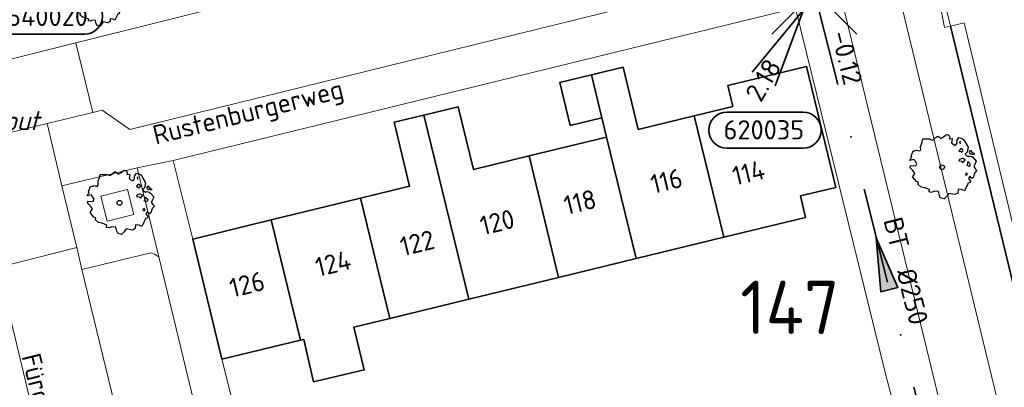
# Model space of a CAD drawing. Header units: metres. Extents: x 152391 to 157968, y 462336 to 467280.
# Tile 633 of 656: x 156925 to 156995, y 464507 to 464532. Entities that reach past the tile are written whole.
import ezdxf
from ezdxf.enums import TextEntityAlignment as Align

# ---------------------------------------------------------------- set-up
doc = ezdxf.new("R2010")
doc.units = ezdxf.units.M
doc.header["$LTSCALE"] = 0.75
doc.header["$PDMODE"] = 3
doc.header["$PDSIZE"] = 3
doc.linetypes.add('RI-VWA_BETON', pattern=[19, 9, -5, 0, -5])
doc.layers.get('0').update_dxf_attribs({"lineweight": 25})
doc.layers.get('defpoints').update_dxf_attribs({"lineweight": 25})
for name, color, linetype, lineweight in [('B-GV-GR-BOOM-S', 252, 'Continuous', 25), ('B-WE-GK-BESCHOEIING-G', 251, 'GK-BESCHOEIING', 35), ('B-WE-GR-BEPLANTING_CULTUUR_HEESTERS-GV', 251, 'Continuous', 18), ('B-WE-IE-TERREINAFSCHEIDING_KUNSTMATIG_MUUR-GV', 251, 'Continuous', 18), ('B-WE-OG-BEBOUWING-GV', 6, 'Continuous', 35), ('B-WE-OG-BEBOUWING-T18', 1, 'Continuous', 18), ('B-WE-OG-TERREIN_CULTUURSCHEIDING-GV', 251, 'Continuous', 18), ('B-WE-OG-TOPOGRAFIE-T18', 1, 'Continuous', 18), ('B-WE-OG-WATER_SLOOT-GV', 251, 'Continuous', 18), ('B-WE-VH-VERHARDING_ASFALT-GV', 251, 'Continuous', 18), ('B-WE-VH-VERHARDING_BETONSTRAATSTEEN-GV', 251, 'Continuous', 18), ('B-WE-VH-VERHARDING_TEGEL-GV', 251, 'Continuous', 18), ('N-OI-RI-T50', 130, 'Continuous', 50), ('N-OI-RI-VWA_PUTNUMMER-S @ 0.75', 36, 'Continuous', 35), ('N-OI-RI-VWA_STROOMRICHTING-S @ 0.75', 36, 'Continuous', 35), ('N-OI-RI-VWA_TRANSPORTLEIDING_BETON_250-G', 36, 'RI-VWA_BETON', 35)]:
    doc.layers.add(name, color=color, linetype=linetype, lineweight=lineweight)
doc.layers.add('inspectieput', color=7, linetype='Continuous', plot=False)
doc.styles.add('NLCS-ISO', font='isocpeur.ttf')
doc.styles.add('NLCS-ISO-M750-T18', font='NLCS-ISO.ttf', dxfattribs={"height": 1.35})
doc.styles.add('NLCS-ISO-M750-T18_CURSIEF', font='NLCS-ISO.ttf', dxfattribs={"oblique": 15, "height": 1.35})
doc.styles.add('NLCS-ISO-M750-T50', font='NLCS-ISO.ttf', dxfattribs={"height": 3.75})
doc.linetypes.add('GK-BESCHOEIING', pattern='A,30,-5,[1,NLCS.SHX,S=1,R=0,X=0,Y=0],-5', length=40)

# ---------------------------------------------------------------- blocks, each defined once
blk = doc.blocks.new('*U31')
at = {"ltscale": 0.1}
blk.add_hatch(color=256, dxfattribs=at).paths.add_polyline_path([(-2.5, 0), (2.5, -0.833), (2.5, 0.833)])
at = {"ltscale": 0.1, "flags": 128}
blk.add_lwpolyline([(-2.5, 0), (2.5, -0.833), (2.5, 0.833)], close=True, dxfattribs=at)
at = {"ltscale": 0.1, "style": 'NLCS-ISO'}
for tag, p in [('MAT', (-1, 0.5)), ('BOBL', (-16.992, 0))]:
    blk.add_attdef(tag, text='', height=1.8, dxfattribs=at).set_placement(p, align=Align.BOTTOM_RIGHT)
for tag, p in [('DIA', (1, 0.5)), ('BOBR', (16.046, -0.003))]:
    blk.add_attdef(tag, text='', height=1.8, dxfattribs=at).set_placement(p, align=Align.BOTTOM_LEFT)
at = {"layer": 'defpoints', "ltscale": 0.1, "style": 'NLCS-ISO', "flags": 1}
blk.add_attdef('JVA', text='', height=1.8, dxfattribs=at).set_placement((0, -1), align=Align.TOP_CENTER)
blk = doc.blocks.new('*U310')
for q in [(-5.847, -7.591), (-3.684, -8.845)]:
    blk.add_line((-1.003, -1.73), q)
blk.add_lwpolyline([(-8.209, -14.707), (-1.051, -14.707, 1), (-1.051, -11.323), (-8.209, -11.323, 1)], format="xyb", close=True)
at = {"ltscale": 0.1, "style": 'NLCS-ISO'}
blk.add_attdef('PUTHGT', text='', height=1.8, rotation=59.8932, dxfattribs=at).set_placement((-5.979, -10.367), align=Align.MIDDLE_LEFT)
blk.add_attdef('PUTNR', text='', height=1.8, dxfattribs=at).set_placement((-4.733, -11.183), align=Align.MIDDLE_CENTER)
blk = doc.blocks.new('*U178')
for q in [(5.834, 7.601), (7.601, 5.834)]:
    blk.add_line((1.414, 1.414), q)
blk.add_lwpolyline([(16.81, 12.391), (9.652, 12.391, 1), (9.652, 9.007), (16.81, 9.007, 1)], format="xyb", close=True)
at = {"ltscale": 0.1, "style": 'NLCS-ISO'}
blk.add_attdef('PUTHGT', text='', height=1.8, rotation=45, dxfattribs=at).set_placement((5.388, 5.428), align=Align.MIDDLE_LEFT)
blk.add_attdef('PUTNR', text='', height=1.8, dxfattribs=at).set_placement((13.333, 10.667), align=Align.MIDDLE_CENTER)
blk = doc.blocks.new('ACMAP_ANN_TEMPLATE_type knoop')
at = {"layer": 'defpoints', "style": 'NLCS-ISO-M750-T18_CURSIEF', "oblique": 15}
blk.add_attdef('type_knoop', (0, 0), '', height=1.35, dxfattribs=at)
blk = doc.blocks.new('SGR-BOOM_21_30')
at = {"linetype": 'Continuous'}
for p, q in [((-1.051, 1.335), (-1.016, 1.499)), ((-1.016, 1.499), (-0.668, 1.499)), ((-0.668, 1.499), (-0.516, 1.433)), ((-0.516, 1.433), (-0.47, 1.45)), ((-0.47, 1.45), (-0.365, 1.548)), ((-0.365, 1.548), (-0.226, 1.647)), ((-0.226, 1.647), (-0.133, 1.581)), ((-0.133, 1.581), (-0.063, 1.515)), ((-0.063, 1.515), (0.065, 1.581)), ((0.065, 1.581), (0.205, 1.712)), ((0.205, 1.712), (0.263, 1.729)), ((0.263, 1.729), (0.333, 1.696)), ((0.333, 1.696), (0.391, 1.647)), ((0.402, 1.532), (0.379, 1.499)), ((0.379, 1.499), (0.53, 1.515)), ((0.391, 1.647), (0.402, 1.532)), ((0.542, 1.483), (0.507, 1.285)), ((0.53, 1.515), (0.542, 1.483)), ((0.786, 1.4), (0.891, 1.565)), ((0.798, 1.285), (0.786, 1.4)), ((0.891, 1.565), (1.019, 1.532)), ((1.019, 1.532), (1.158, 1.45)), ((1.158, 1.45), (1.251, 1.269)), ((-1.633, 0.579), (-1.528, 0.875)), ((-1.528, 0.875), (-1.458, 0.858)), ((-1.458, 0.858), (-1.342, 0.908)), ((-1.342, 0.908), (-1.179, 0.858)), ((-1.179, 0.858), (-1.121, 0.924)), ((-1.133, 1.088), (-1.109, 1.187)), ((-1.121, 0.924), (-1.133, 1.088)), ((-1.109, 1.187), (-1.051, 1.335)), ((0.507, 1.285), (0.565, 1.236)), ((0.565, 1.236), (0.693, 1.154)), ((0.693, 1.154), (0.751, 1.203)), ((0.751, 1.203), (0.798, 1.285)), ((0.937, 0.908), (0.891, 0.875)), ((0.891, 0.875), (0.926, 0.825)), ((0.972, 1.368), (0.926, 1.335)), ((0.926, 1.335), (0.949, 1.253)), ((0.926, 0.825), (0.984, 0.842)), ((0.972, 0.973), (0.937, 0.908)), ((0.949, 1.253), (0.961, 1.236)), ((0.961, 1.269), (0.972, 1.368)), ((1.03, 0.973), (0.972, 0.973)), ((0.984, 0.842), (1.03, 0.776)), ((1.077, 0.94), (1.03, 0.973)), ((1.03, 0.776), (1.077, 0.842)), ((1.124, 0.875), (1.077, 0.94)), ((1.077, 0.842), (1.124, 0.875)), ((1.321, 0.793), (1.228, 0.694)), ((1.228, 0.694), (1.275, 0.628)), ((1.251, 1.269), (1.379, 1.055)), ((1.379, 1.055), (1.321, 0.793)), ((1.472, 0.858), (1.438, 0.809)), ((1.438, 0.809), (1.461, 0.743)), ((1.461, 0.743), (1.531, 0.694)), ((1.542, 0.858), (1.472, 0.858)), ((1.531, 0.727), (1.635, 0.678)), ((1.531, 0.694), (1.542, 0.727)), ((1.624, 0.76), (1.542, 0.858)), ((1.728, 0.71), (1.624, 0.76)), ((1.635, 0.678), (1.728, 0.71)), ((-1.703, 0.365), (-1.656, 0.48)), ((-1.493, 0.415), (-1.703, 0.365)), ((-1.679, -0.029), (-1.668, 0.086)), ((-1.668, 0.086), (-1.389, 0.07)), ((-1.656, 0.48), (-1.598, 0.53)), ((-1.598, 0.53), (-1.633, 0.579)), ((-1.423, 0.333), (-1.493, 0.415)), ((-1.33, 0.185), (-1.423, 0.333)), ((-1.389, 0.07), (-1.33, 0.185)), ((0.926, 0.415), (0.891, 0.333)), ((0.891, 0.333), (1.03, 0.316)), ((1.054, 0.464), (0.926, 0.415)), ((1.03, 0.316), (1.112, 0.251)), ((1.112, 0.464), (1.054, 0.464)), ((1.217, 0.398), (1.112, 0.464)), ((1.112, 0.251), (1.205, 0.365)), ((1.205, 0.365), (1.24, 0.415)), ((1.275, 0.628), (1.379, 0.563)), ((1.344, 0.185), (1.31, 0.103)), ((1.434, 0.049), (1.31, 0.103)), ((1.356, 0.3), (1.344, 0.234)), ((1.344, 0.234), (1.344, 0.185)), ((1.426, 0.234), (1.356, 0.3)), ((1.379, 0.563), (1.438, 0.595)), ((1.472, 0.201), (1.426, 0.234)), ((1.434, 0.049), (1.507, 0.136)), ((1.438, 0.595), (1.565, 0.563)), ((1.507, 0.136), (1.472, 0.201)), ((1.565, 0.563), (1.635, 0.513)), ((1.635, 0.513), (1.81, 0.316)), ((1.717, 0.103), (1.67, 0.037)), ((1.67, 0.037), (1.763, -0.094)), ((1.81, 0.316), (1.717, 0.103)), ((-1.54, -0.177), (-1.679, -0.029)), ((-1.551, -0.505), (-1.493, -0.423)), ((-1.354, -0.752), (-1.551, -0.505)), ((-1.435, -0.324), (-1.54, -0.177)), ((-1.493, -0.423), (-1.435, -0.324)), ((1.286, -0.292), (1.24, -0.357)), ((1.24, -0.357), (1.251, -0.423)), ((1.263, -0.423), (1.333, -0.407)), ((1.333, -0.341), (1.286, -0.292)), ((1.333, -0.407), (1.333, -0.341)), ((1.461, -0.472), (1.391, -0.587)), ((1.391, -0.587), (1.426, -0.637)), ((1.426, -0.637), (1.496, -0.702)), ((1.577, -0.587), (1.461, -0.472)), ((1.658, -0.522), (1.577, -0.587)), ((1.682, -0.423), (1.658, -0.522)), ((1.717, -0.308), (1.682, -0.423)), ((1.845, -0.177), (1.717, -0.308)), ((1.763, -0.094), (1.845, -0.177)), ((-1.249, -0.784), (-1.354, -0.752)), ((-1.272, -0.899), (-1.249, -0.784)), ((-1.109, -1.047), (-1.272, -0.899)), ((-0.912, -1.08), (-1.109, -1.047)), ((-0.668, -1.179), (-0.912, -1.08)), ((-0.679, -1.294), (-0.668, -1.179)), ((-0.551, -1.326), (-0.679, -1.294)), ((-0.4, -1.261), (-0.551, -1.326)), ((-0.191, -1.277), (-0.4, -1.261)), ((-0.156, -1.425), (-0.191, -1.277)), ((0.356, -1.376), (0.251, -1.524)), ((0.682, -1.441), (0.356, -1.376)), ((0.833, -1.359), (0.682, -1.441)), ((0.844, -1.162), (0.833, -1.359)), ((1.03, -1.179), (0.844, -1.162)), ((1.182, -1.244), (1.03, -1.179)), ((1.286, -1.014), (1.182, -1.244)), ((1.356, -0.883), (1.286, -1.014)), ((1.368, -0.834), (1.356, -0.883)), ((1.484, -0.801), (1.368, -0.834)), ((1.496, -0.702), (1.484, -0.801)), ((-0.133, -1.491), (-0.156, -1.425)), ((-0.098, -1.606), (-0.133, -1.491)), ((0.112, -1.671), (-0.098, -1.606)), ((0.251, -1.524), (0.112, -1.671))]:
    blk.add_line(p, q, dxfattribs=at)
blk.add_circle((0, 0), 0.126, dxfattribs=at)
blk = doc.blocks.new('SGR-BOOM_31_50')
at = {"linetype": 'Continuous'}
for p, q in [((-0.487, 2.064), (-0.301, 2.196)), ((-0.301, 2.196), (-0.177, 2.108)), ((-0.177, 2.108), (-0.084, 2.02)), ((-0.084, 2.02), (0.087, 2.108)), ((0.087, 2.108), (0.273, 2.283)), ((0.273, 2.283), (0.351, 2.305)), ((0.351, 2.305), (0.444, 2.261)), ((0.444, 2.261), (0.521, 2.196)), ((0.521, 2.196), (0.537, 2.042)), ((1.048, 1.867), (1.188, 2.086)), ((1.188, 2.086), (1.358, 2.042)), ((-1.51, 1.451), (-1.479, 1.582)), ((-1.495, 1.232), (-1.51, 1.451)), ((-1.479, 1.582), (-1.402, 1.78)), ((-1.402, 1.78), (-1.355, 1.999)), ((-1.355, 1.999), (-0.89, 1.999)), ((-0.89, 1.999), (-0.688, 1.911)), ((-0.688, 1.911), (-0.626, 1.933)), ((-0.626, 1.933), (-0.487, 2.064)), ((0.537, 2.042), (0.506, 1.999)), ((0.506, 1.999), (0.707, 2.02)), ((0.723, 1.977), (0.676, 1.714)), ((0.676, 1.714), (0.754, 1.648)), ((0.707, 2.02), (0.723, 1.977)), ((0.754, 1.648), (0.924, 1.539)), ((0.924, 1.539), (1.002, 1.604)), ((1.002, 1.604), (1.064, 1.714)), ((1.064, 1.714), (1.048, 1.867)), ((1.296, 1.823), (1.234, 1.78)), ((1.234, 1.78), (1.265, 1.67)), ((1.265, 1.67), (1.281, 1.648)), ((1.281, 1.692), (1.296, 1.823)), ((1.358, 2.042), (1.545, 1.933)), ((1.545, 1.933), (1.669, 1.692)), ((1.669, 1.692), (1.839, 1.407)), ((1.839, 1.407), (1.762, 1.057)), ((-2.208, 0.641), (-2.131, 0.706)), ((-2.177, 0.772), (-2.038, 1.166)), ((-2.131, 0.706), (-2.177, 0.772)), ((-2.038, 1.166), (-1.944, 1.144)), ((-1.944, 1.144), (-1.789, 1.21)), ((-1.789, 1.21), (-1.572, 1.144)), ((-1.572, 1.144), (-1.495, 1.232)), ((1.25, 1.21), (1.188, 1.166)), ((1.188, 1.166), (1.234, 1.101)), ((1.234, 1.101), (1.312, 1.122)), ((1.296, 1.298), (1.25, 1.21)), ((1.374, 1.298), (1.296, 1.298)), ((1.312, 1.122), (1.374, 1.035)), ((1.436, 1.254), (1.374, 1.298)), ((1.374, 1.035), (1.436, 1.122)), ((1.498, 1.166), (1.436, 1.254)), ((1.436, 1.122), (1.498, 1.166)), ((1.762, 1.057), (1.638, 0.925)), ((1.638, 0.925), (1.7, 0.838)), ((1.7, 0.838), (1.839, 0.75)), ((1.839, 0.75), (1.917, 0.794)), ((1.963, 1.144), (1.917, 1.079)), ((1.917, 1.079), (1.948, 0.991)), ((1.917, 0.794), (2.087, 0.75)), ((1.948, 0.991), (2.041, 0.925)), ((2.056, 1.144), (1.963, 1.144)), ((2.041, 0.969), (2.18, 0.903)), ((2.041, 0.925), (2.056, 0.969)), ((2.165, 1.013), (2.056, 1.144)), ((2.087, 0.75), (2.18, 0.684)), ((2.304, 0.947), (2.165, 1.013)), ((2.18, 0.903), (2.304, 0.947)), ((-2.27, 0.487), (-2.208, 0.641)), ((-1.991, 0.553), (-2.27, 0.487)), ((-2.239, -0.038), (-2.224, 0.115)), ((-2.224, 0.115), (-1.851, 0.093)), ((-1.898, 0.444), (-1.991, 0.553)), ((-1.774, 0.246), (-1.898, 0.444)), ((-1.851, 0.093), (-1.774, 0.246)), ((1.234, 0.553), (1.188, 0.444)), ((1.188, 0.444), (1.374, 0.422)), ((1.405, 0.619), (1.234, 0.553)), ((1.374, 0.422), (1.483, 0.334)), ((1.483, 0.619), (1.405, 0.619)), ((1.622, 0.531), (1.483, 0.619)), ((1.483, 0.334), (1.607, 0.487)), ((1.607, 0.487), (1.653, 0.553)), ((1.793, 0.246), (1.746, 0.137)), ((1.911, 0.065), (1.746, 0.137)), ((1.808, 0.4), (1.793, 0.312)), ((1.793, 0.312), (1.793, 0.246)), ((1.901, 0.312), (1.808, 0.4)), ((1.963, 0.268), (1.901, 0.312)), ((1.911, 0.065), (2.01, 0.181)), ((2.01, 0.181), (1.963, 0.268)), ((2.18, 0.684), (2.413, 0.422)), ((2.289, 0.137), (2.227, 0.049)), ((2.227, 0.049), (2.351, -0.126)), ((2.413, 0.422), (2.289, 0.137)), ((-2.053, -0.235), (-2.239, -0.038)), ((-2.069, -0.673), (-1.991, -0.564)), ((-1.805, -1.002), (-2.069, -0.673)), ((-1.913, -0.433), (-2.053, -0.235)), ((-1.991, -0.564), (-1.913, -0.433)), ((1.715, -0.389), (1.653, -0.476)), ((1.653, -0.476), (1.669, -0.564)), ((1.684, -0.564), (1.777, -0.542)), ((1.777, -0.454), (1.715, -0.389)), ((1.777, -0.542), (1.777, -0.454)), ((1.948, -0.63), (1.855, -0.783)), ((2.103, -0.783), (1.948, -0.63)), ((2.242, -0.564), (2.211, -0.695)), ((2.289, -0.411), (2.242, -0.564)), ((2.459, -0.235), (2.289, -0.411)), ((2.351, -0.126), (2.459, -0.235)), ((-1.665, -1.046), (-1.805, -1.002)), ((-1.696, -1.199), (-1.665, -1.046)), ((-1.479, -1.396), (-1.696, -1.199)), ((1.715, -1.352), (1.576, -1.659)), ((1.808, -1.177), (1.715, -1.352)), ((1.824, -1.112), (1.808, -1.177)), ((1.979, -1.068), (1.824, -1.112)), ((1.855, -0.783), (1.901, -0.849)), ((1.901, -0.849), (1.994, -0.936)), ((1.994, -0.936), (1.979, -1.068)), ((2.211, -0.695), (2.103, -0.783)), ((-1.216, -1.44), (-1.479, -1.396)), ((-0.89, -1.571), (-1.216, -1.44)), ((-0.906, -1.725), (-0.89, -1.571)), ((-0.735, -1.769), (-0.906, -1.725)), ((-0.533, -1.681), (-0.735, -1.769)), ((-0.254, -1.703), (-0.533, -1.681)), ((-0.208, -1.9), (-0.254, -1.703)), ((-0.177, -1.988), (-0.208, -1.9)), ((-0.13, -2.141), (-0.177, -1.988)), ((0.335, -2.031), (0.149, -2.229)), ((0.475, -1.834), (0.335, -2.031)), ((0.909, -1.922), (0.475, -1.834)), ((1.11, -1.812), (0.909, -1.922)), ((1.126, -1.55), (1.11, -1.812)), ((1.374, -1.571), (1.126, -1.55)), ((1.576, -1.659), (1.374, -1.571)), ((0.149, -2.229), (-0.13, -2.141))]:
    blk.add_line(p, q, dxfattribs=at)
blk.add_circle((0, 0), 0.169, dxfattribs=at)

msp = doc.modelspace()

# ---------------------------------------------------------------- linework, layer by layer
at = {"layer": 'B-WE-GK-BESCHOEIING-G'}
msp.add_lwpolyline([(156990.885, 464531.922), (156998.666, 464500), (157000, 464494.558), (157006.943, 464466.349)], dxfattribs=at)
at = {"layer": 'B-WE-GR-BEPLANTING_CULTUUR_HEESTERS-GV'}
msp.add_lwpolyline([(156931.526, 464518.202), (156933.404, 464518.678), (156932.958, 464520.433), (156931.081, 464519.957)], close=True, dxfattribs=at)
at = {"layer": 'B-WE-IE-TERREINAFSCHEIDING_KUNSTMATIG_MUUR-GV'}
msp.add_lwpolyline([(156990.885, 464531.922), (156990.203, 464534.734), (156997.629, 464536.664), (156998.352, 464533.762), (156998.81, 464533.844), (156998.117, 464536.941), (156998.072, 464537.143), (156989.843, 464535.088), (156989.88, 464534.894), (156990.463, 464531.819)], close=True, dxfattribs=at)
at = {"layer": 'B-WE-OG-BEBOUWING-GV'}
for points in [[(156974.942, 464517.08), (156972.857, 464525.625), (156968.917, 464524.667), (156967.855, 464529.037), (156965.624, 464528.495), (156966.356, 464525.483), (156966.686, 464524.125), (156968.763, 464515.578)], [(156972.857, 464525.625), (156974.942, 464517.08), (156980.694, 464518.478), (156980.329, 464519.98), (156982.832, 464520.588), (156980.767, 464529.091), (156975.218, 464527.743), (156975.572, 464526.285)], [(156966.356, 464525.483), (156965.624, 464528.495), (156963.394, 464527.953), (156964.126, 464524.941)], [(156953.812, 464525.667), (156956.997, 464512.72), (156963.294, 464514.25), (156961.24, 464522.801), (156957.31, 464521.846), (156956.238, 464526.257)], [(156956.997, 464512.72), (156953.812, 464525.667), (156951.725, 464525.16), (156952.818, 464520.661), (156949.363, 464519.821), (156951.433, 464511.368)], [(156961.24, 464522.801), (156963.294, 464514.25), (156968.763, 464515.578), (156966.686, 464524.125)], [(156943.078, 464518.294), (156945.144, 464509.84), (156945.372, 464509.895), (156946.064, 464506.906), (156949.631, 464507.743), (156948.894, 464510.751), (156951.433, 464511.368), (156949.363, 464519.821)], [(156939.606, 464508.494), (156945.144, 464509.84), (156943.078, 464518.294), (156937.551, 464516.951)]]:
    msp.add_lwpolyline(points, close=True, dxfattribs=at)
at = {"layer": 'B-WE-OG-TERREIN_CULTUURSCHEIDING-GV'}
for points in [[(156940.911, 464533.644), (156940.65, 464534.692), (156943.828, 464535.49), (156942.908, 464539.144), (156918.518, 464533.159), (156919.687, 464528.346), (156929.324, 464530.752)], [(156990.301, 464504.744), (156991.453, 464500), (156996.949, 464477.512), (156997.092, 464476.927), (157000, 464465.027), (157000.124, 464464.517), (157000.344, 464464.567), (157003.644, 464465.32), (157003.584, 464465.582), (157003.961, 464465.668), (157000.978, 464477.877), (156998.79, 464486.828), (156995.34, 464500.944), (156994.188, 464505.688), (156987.053, 464535.076), (156983.184, 464534.056)]]:
    msp.add_lwpolyline(points, close=True, dxfattribs=at)
at = {"layer": 'B-WE-OG-WATER_SLOOT-GV'}
msp.add_lwpolyline([(156998.352, 464533.762), (156997.629, 464536.664), (156990.203, 464534.734), (156990.885, 464531.922), (156991.857, 464532.158), (156995.504, 464517.116), (156999.606, 464500.364), (157001.887, 464491.077), (157007.918, 464466.572), (157006.943, 464466.349), (157007.79, 464462.907), (157008.764, 464463.132), (157013.913, 464442.221), (157021.419, 464411.384), (157026.941, 464389.076)], dxfattribs=at)
for points in [[(156989.843, 464535.088), (156989.689, 464535.771), (156987.053, 464535.076), (156994.188, 464505.688), (156995.34, 464500.944), (156998.79, 464486.828), (157000.978, 464477.877), (157003.961, 464465.668), (157006.943, 464466.349), (157000, 464494.558), (156998.666, 464500), (156990.885, 464531.922), (156990.463, 464531.819), (156989.88, 464534.894)], [(156990.885, 464531.922), (156998.666, 464500), (157000, 464494.558), (157006.943, 464466.349), (157007.918, 464466.572), (157001.887, 464491.077), (156999.606, 464500.364), (156995.504, 464517.116), (156991.857, 464532.158)]]:
    msp.add_lwpolyline(points, close=True, dxfattribs=at)
at = {"layer": 'B-WE-VH-VERHARDING_ASFALT-GV'}
msp.add_lwpolyline([(156964.671, 464539.574), (156948.584, 464535.559), (156940.911, 464533.644), (156929.324, 464530.752), (156930.522, 464525.858), (156931.171, 464526.015), (156933.121, 464524.656), (156975.548, 464535.103), (157000, 464541.126), (157043.822, 464551.804), (157055.114, 464554.524), (157066.506, 464557.268), (157105.348, 464566.809)], dxfattribs=at)
msp.add_lwpolyline([(156919.687, 464528.346), (156915.634, 464527.334), (156912.143, 464526.462), (156906.955, 464525.167), (156908.155, 464520.41), (156909.246, 464520.692), (156919.765, 464523.246), (156927.299, 464525.075), (156930.522, 464525.858), (156929.324, 464530.752)], close=True, dxfattribs=at)
at = {"layer": 'B-WE-VH-VERHARDING_BETONSTRAATSTEEN-GV'}
for points in [[(156924.013, 464514.325), (156924.013, 464514.717), (156924.081, 464515.018), (156924.129, 464515.03), (156929.384, 464516.347), (156928.33, 464520.703), (156927.299, 464525.075), (156919.765, 464523.246), (156921.718, 464519.146)], [(156924.013, 464514.325), (156922.682, 464512.161), (156925.712, 464500), (156933.055, 464469.099), (156935.512, 464467.607), (156927.442, 464500), (156927.432, 464500.041), (156927.396, 464500.19)]]:
    msp.add_lwpolyline(points, close=True, dxfattribs=at)
for points in [[(156934.607, 464494.839), (156934.182, 464496.587), (156929.754, 464514.815), (156929.384, 464516.347), (156924.129, 464515.03)], [(156935.166, 464515.693), (156934.867, 464515.899), (156934.598, 464515.987), (156929.754, 464514.815), (156934.182, 464496.587), (156939.085, 464497.73)], [(156939.362, 464498.44), (156938.978, 464500), (156935.166, 464515.693)], [(156924.013, 464514.325), (156927.396, 464500.19), (156927.432, 464500.041), (156927.442, 464500), (156935.512, 464467.607), (156935.625, 464467.153), (156935.833, 464466.321), (156944.401, 464468.442), (156983.063, 464478.015), (156987.108, 464479.017), (156986.663, 464480.865), (156984.512, 464489.797), (156982.341, 464498.808), (156982.054, 464500), (156981.982, 464500.301), (156980.757, 464500), (156978.781, 464499.514), (156975.981, 464498.825), (156973.178, 464498.135), (156970.257, 464497.417), (156967.337, 464496.698)]]:
    msp.add_lwpolyline(points, dxfattribs=at)
at = {"layer": 'B-WE-VH-VERHARDING_TEGEL-GV'}
for points in [[(157000, 464541.126), (156975.548, 464535.103), (156933.121, 464524.656), (156931.171, 464526.015), (156930.522, 464525.858), (156927.299, 464525.075), (156928.33, 464520.703), (156933.631, 464521.962), (156936.188, 464522.485), (156976.241, 464532.285), (156979.976, 464533.199), (156983.184, 464534.056), (156987.053, 464535.076), (156989.689, 464535.771), (156989.843, 464535.088), (156998.072, 464537.143)], [(156996.949, 464477.512), (156991.453, 464500), (156990.301, 464504.744), (156983.184, 464534.056), (156979.976, 464533.199), (156986.299, 464507.557), (156987.236, 464503.996), (156987.799, 464501.859), (156981.982, 464500.301), (156982.054, 464500), (156982.341, 464498.808), (156987.08, 464500), (156988.19, 464500.279), (156988.258, 464500), (156991.659, 464486.157), (156990.254, 464485.67), (156990.929, 464482.774), (156992.42, 464483.052), (156992.845, 464481.226), (156993.334, 464481.027), (156993.708, 464480.845), (156994.343, 464480.467), (156994.859, 464480.094)], [(156939.085, 464497.73), (156934.182, 464496.587), (156934.607, 464494.839), (156940.046, 464496.14), (156941.402, 464490.566), (156941.457, 464490.338), (156943.955, 464490.946), (156942.531, 464496.808), (156942.174, 464498.275), (156939.606, 464508.494), (156937.551, 464516.951), (156936.188, 464522.485), (156933.631, 464521.962), (156935.166, 464515.693)], [(156935.166, 464515.693), (156938.978, 464500), (156939.362, 464498.44)]]:
    msp.add_lwpolyline(points, dxfattribs=at)
for points in [[(156928.33, 464520.703), (156929.384, 464516.347), (156929.754, 464514.815), (156934.598, 464515.987), (156934.867, 464515.899), (156935.166, 464515.693), (156933.631, 464521.962)], [(156931.526, 464518.202), (156931.081, 464519.957), (156932.958, 464520.433), (156933.404, 464518.678)]]:
    msp.add_lwpolyline(points, close=True, dxfattribs=at)
at = {"layer": 'inspectieput'}
msp.add_point((156981.31, 464534.37), dxfattribs=at)
at = {"layer": 'N-OI-RI-VWA_TRANSPORTLEIDING_BETON_250-G'}
msp.add_line((156981.31, 464534.37), (156990.95, 464496.07), dxfattribs=at)

# ---------------------------------------------------------------- block references
at = {"layer": 'B-GV-GR-BOOM-S', "transparency": 33554559}
for name, p in [('SGR-BOOM_21_30', (156930.9, 464533.6)), ('SGR-BOOM_31_50', (156990.3, 464522)), ('SGR-BOOM_31_50', (156932.4, 464519.5))]:
    msp.add_blockref(name, p, dxfattribs=at)
at = {"layer": 'defpoints'}
msp.add_blockref('ACMAP_ANN_TEMPLATE_type knoop', (156917.33, 464524.61), dxfattribs=at).add_auto_attribs({'type_knoop': 'inspectieput'})
at = {"layer": 'N-OI-RI-VWA_PUTNUMMER-S @ 0.75', "xscale": 0.75, "yscale": 0.75, "zscale": 0.75}
msp.add_blockref('*U178', (156917.33, 464524.61), dxfattribs=at).add_auto_attribs({'PUTNR': '640020', 'PUTHGT': '2.05'})
at = {"layer": 'N-OI-RI-VWA_PUTNUMMER-S @ 0.75'}
ref = msp.add_blockref('*U310', (156981.31, 464534.37), dxfattribs=dict(at, xscale=0.75, yscale=0.75, zscale=0.75))
ref.add_attrib('PUTNR', '620035', dxfattribs={"layer": '0', "ltscale": 0.1, "height": 1.35, "style": 'NLCS-ISO'}).set_placement((156977.761, 464524.633), align=Align.MIDDLE_CENTER)
ref.add_attrib('PUTHGT', '2.18', dxfattribs={"layer": '0', "ltscale": 0.1, "height": 1.35, "rotation": 59.8932, "style": 'NLCS-ISO'}).set_placement((156976.961, 464526.828), align=Align.MIDDLE_LEFT)
at = {"layer": 'N-OI-RI-VWA_STROOMRICHTING-S @ 0.75', "xscale": 0.75, "yscale": 0.75, "zscale": 0.75, "rotation": 284.1277252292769}
msp.add_blockref('*U31', (156986.13, 464515.22), dxfattribs=at).add_auto_attribs({'MAT': 'BT', 'DIA': '%%c250', 'BOBL': '-0.12', 'BOBR': '0.15'})

# ---------------------------------------------------------------- texts
at = {"layer": 'B-WE-OG-BEBOUWING-T18', "style": 'NLCS-ISO-M750-T18'}
for s, p in [('114', (156976.679, 464521.619)), ('116', (156970.903, 464521.034)), ('118', (156964.813, 464519.552)), ('120', (156958.989, 464518.138)), ('122', (156953.355, 464516.675)), ('124', (156947.435, 464515.236)), ('126', (156941.379, 464513.765))]:
    msp.add_text(s, height=1.35, rotation=13.6, dxfattribs=at).set_placement(p, align=Align.MIDDLE)
at = {"layer": 'B-WE-OG-TOPOGRAFIE-T18', "style": 'NLCS-ISO-M750-T18'}
for s, rotation, p in [('Rustenburgerweg', 14, (156941.497, 464525.703)), ('Fürglerplein', 284.1, (156927.101, 464504.205))]:
    msp.add_text(s, height=1.35, rotation=rotation, dxfattribs=at).set_placement(p, align=Align.MIDDLE)
at = {"layer": 'N-OI-RI-T50', "style": 'NLCS-ISO-M750-T50'}
msp.add_text('147', height=3.75, dxfattribs=at).set_placement((156976.095, 464510.272))

doc.saveas('drawing.dxf')
